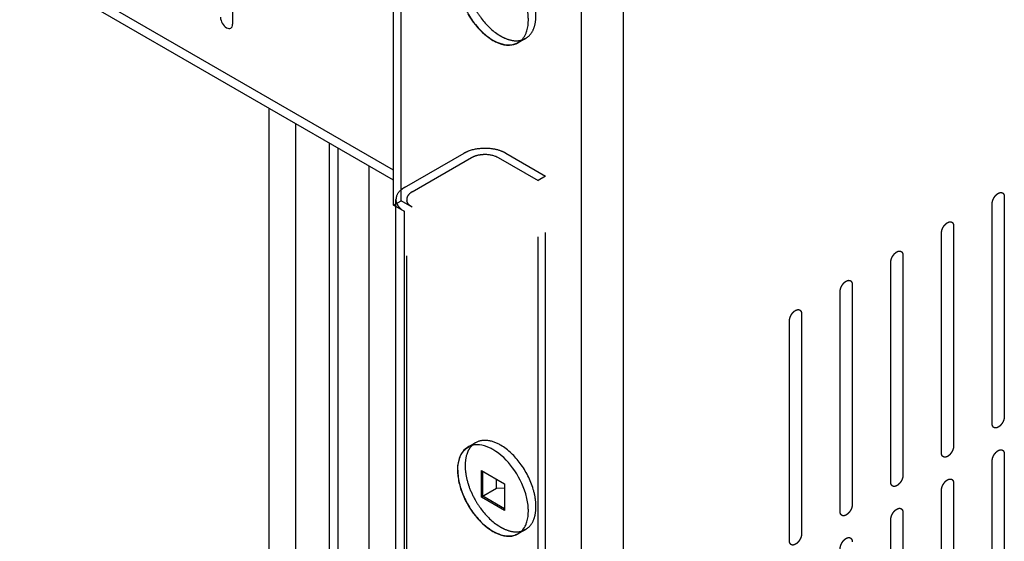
# Model space of a CAD drawing. Header units: inches. Extents: x 6 to 353, y 6 to 228.
# Tile 304 of 372: x 330.46 to 334.75, y 192.15 to 194.42. Entities that reach past the tile are written whole.
import ezdxf

# ---------------------------------------------------------------- set-up
doc = ezdxf.new("R2010")
doc.units = ezdxf.units.IN
doc.header["$LTSCALE"] = 19.946667
doc.header["$MEASUREMENT"] = 0
doc.linetypes.add('HIDDEN', pattern=[0.2, 0.1, -0.1])
doc.layers.get('0').update_dxf_attribs({"linetype": 'CONTINUOUS'})
for name, color, linetype in [('03_ALL_AXES', 7, 'CONTINUOUS'), ('08_ALL_COSMETICS', 7, 'CONTINUOUS'), ('DEFAULT_2', 7, 'HIDDEN')]:
    doc.layers.add(name, color=color, linetype=linetype)

msp = doc.modelspace()

# ---------------------------------------------------------------- linework, layer by layer
at = {"color": 7, "linetype": 'Continuous'}
for p, q in [((332.0873, 193.7679), (318.4415, 201.6462)), ((332.0873, 193.7243), (318.4682, 201.5871)), ((332.0873, 193.6157), (332.0873, 195.1976)), ((332.9075, 194.7241), (332.9075, 141.4473)), ((333.09, 194.7241), (333.09, 141.4473)), ((331.5448, 162.6756), (331.5448, 194.0375)), ((331.6608, 162.9861), (331.6608, 193.9705)), ((331.8083, 185.2382), (331.8083, 193.8854)), ((331.8461, 185.2621), (331.8461, 193.8636)), ((331.9798, 193.7864), (331.9798, 144.136)), ((332.1361, 193.5875), (332.0873, 193.6157)), ((332.0983, 143.5273), (332.0983, 193.6067)), ((332.1361, 143.4747), (332.1361, 193.5875)), ((332.4713, 192.3407), (332.4713, 192.4575)), ((332.4713, 192.4575), (332.5724, 192.3991)), ((332.4783, 192.3448), (332.4783, 192.4534)), ((332.5378, 192.3791), (332.5378, 192.4191)), ((332.5378, 192.3791), (332.4713, 192.3407)), ((332.5724, 192.3798), (332.5378, 192.3791)), ((332.5724, 192.3991), (332.5724, 192.2823)), ((332.5724, 192.2823), (332.4713, 192.3407)), ((332.5724, 192.2905), (332.4783, 192.3448))]:
    msp.add_line(p, q, dxfattribs=at)
msp.add_open_spline([(332.1361, 193.5875), (332.1326, 193.5895), (332.1204, 193.5974), (332.1096, 193.6081), (332.1045, 193.6173)], degree=3, knots=[0, 0, 0, 0, 0.276572, 1, 1, 1, 1], dxfattribs=at)
at = {"layer": '03_ALL_AXES', "color": 7, "linetype": 'Continuous'}
msp.add_line((331.3851, 195.3642), (331.3851, 194.4048), dxfattribs=at)
at = {"layer": '03_ALL_AXES', "color": 7, "linetype": 'HIDDEN'}
for p, q in [((332.6644, 194.343), (332.6312, 194.3238)), ((332.4457, 192.5785), (332.4124, 192.5593)), ((332.6644, 192.1996), (332.6312, 192.1804))]:
    msp.add_line(p, q, dxfattribs=at)
for centre in [(332.6623, 194.5393), (332.6623, 192.3959)]:
    msp.add_arc(centre, 0.2142, 236.5445, 239.9647, dxfattribs=at)
at = {"layer": '03_ALL_AXES', "color": 7, "linetype": 'Continuous'}
for centre in [(332.5942, 194.3878), (332.5942, 192.2444)]:
    msp.add_arc(centre, 0.0726, 303.2931, 303.7089, dxfattribs=at)
at = {"layer": '03_ALL_AXES', "color": 7, "linetype": 'HIDDEN'}
for points, knots in [([(332.6644, 194.343), (332.6754, 194.3493), (332.6952, 194.3695), (332.7096, 194.4122), (332.7108, 194.4636), (332.695, 194.5412), (332.6483, 194.6324), (332.5889, 194.6915), (332.5551, 194.711)], [0, 0, 0, 0, 0.087152, 0.186866, 0.304533, 0.438675, 0.730089, 1, 1, 1, 1]), ([(332.4457, 194.4692), (332.4522, 194.458), (332.4789, 194.4168), (332.514, 194.3804), (332.5442, 194.3605)], [0, 0, 0, 0, 0.263997, 1, 1, 1, 1]), ([(332.5551, 194.3538), (332.56, 194.351), (332.5785, 194.3413), (332.599, 194.3347), (332.6142, 194.3332)], [0, 0, 0, 0, 0.270542, 1, 1, 1, 1]), ([(332.5551, 192.5677), (332.537, 192.5781), (332.5008, 192.5931), (332.4604, 192.587), (332.4457, 192.5785)], [0, 0, 0, 0, 0.550748, 1, 1, 1, 1]), ([(332.4301, 192.5665), (332.4283, 192.5646), (332.4211, 192.5567), (332.4155, 192.5473), (332.4121, 192.5399)], [0, 0, 0, 0, 0.241101, 1, 1, 1, 1]), ([(332.6644, 192.1996), (332.6754, 192.206), (332.6952, 192.2262), (332.7096, 192.2689), (332.7108, 192.3203), (332.695, 192.3979), (332.6483, 192.489), (332.5889, 192.5481), (332.5551, 192.5677)], [0, 0, 0, 0, 0.087152, 0.186866, 0.304533, 0.438675, 0.730089, 1, 1, 1, 1]), ([(332.4121, 192.5399), (332.4102, 192.5355), (332.4028, 192.5158), (332.4004, 192.4945), (332.4004, 192.4784)], [0, 0, 0, 0, 0.230124, 1, 1, 1, 1]), ([(332.4004, 192.4784), (332.4004, 192.4724), (332.4015, 192.447), (332.4066, 192.4218), (332.4121, 192.4032)], [0, 0, 0, 0, 0.235557, 1, 1, 1, 1]), ([(332.4121, 192.4032), (332.4141, 192.3966), (332.423, 192.3699), (332.4351, 192.3443), (332.4457, 192.3259)], [0, 0, 0, 0, 0.244643, 1, 1, 1, 1]), ([(332.4457, 192.3259), (332.4522, 192.3147), (332.4789, 192.2735), (332.514, 192.2371), (332.5442, 192.2172)], [0, 0, 0, 0, 0.263997, 1, 1, 1, 1]), ([(332.5551, 192.2105), (332.56, 192.2076), (332.5785, 192.1979), (332.599, 192.1914), (332.6142, 192.1899)], [0, 0, 0, 0, 0.270542, 1, 1, 1, 1])]:
    msp.add_open_spline(points, degree=3, knots=knots, dxfattribs=at)
at = {"layer": '03_ALL_AXES', "color": 7, "linetype": 'Continuous'}
for points, knots in [([(332.368, 194.602), (332.368, 194.5916), (332.3696, 194.5702), (332.3762, 194.5377), (332.3868, 194.5045), (332.4011, 194.4715), (332.4188, 194.4397), (332.4393, 194.41), (332.4622, 194.3831), (332.4789, 194.3671), (332.4876, 194.3598)], [0, 0, 0, 0, 0.11195, 0.231782, 0.357779, 0.487799, 0.619466, 0.750307, 0.877896, 1, 1, 1, 1]), ([(332.6765, 194.4239), (332.6765, 194.4299), (332.6754, 194.4553), (332.6703, 194.4804), (332.6647, 194.4991)], [0, 0, 0, 0, 0.235557, 1, 1, 1, 1]), ([(331.3321, 194.4354), (331.3321, 194.4263), (331.3383, 194.4084), (331.3508, 194.394), (331.3586, 194.3895)], [0, 0, 0, 0, 0.500114, 1, 1, 1, 1]), ([(332.4124, 194.4501), (332.4196, 194.4377), (332.4488, 194.3932), (332.488, 194.3541), (332.5218, 194.3346)], [0, 0, 0, 0, 0.267104, 1, 1, 1, 1]), ([(331.3774, 194.3876), (331.3799, 194.3891), (331.3843, 194.3946), (331.3851, 194.4012), (331.3851, 194.4048)], [0, 0, 0, 0, 0.450018, 1, 1, 1, 1]), ([(332.6647, 194.3624), (332.6667, 194.3668), (332.6741, 194.3865), (332.6765, 194.4078), (332.6765, 194.4239)], [0, 0, 0, 0, 0.230124, 1, 1, 1, 1]), ([(331.3586, 194.3895), (331.3617, 194.3877), (331.3679, 194.3851), (331.3748, 194.3862), (331.3774, 194.3876)], [0, 0, 0, 0, 0.550834, 1, 1, 1, 1]), ([(332.4876, 194.3598), (332.4931, 194.3552), (332.5041, 194.3466), (332.5264, 194.3323), (332.5441, 194.3241), (332.556, 194.3203)], [0, 0, 0, 0, 0.270562, 0.528139, 1, 1, 1, 1]), ([(332.6468, 194.3358), (332.6486, 194.3377), (332.6558, 194.3456), (332.6614, 194.355), (332.6647, 194.3624)], [0, 0, 0, 0, 0.241101, 1, 1, 1, 1]), ([(332.5218, 194.3346), (332.5267, 194.3318), (332.5453, 194.3221), (332.5658, 194.3155), (332.581, 194.314)], [0, 0, 0, 0, 0.270542, 1, 1, 1, 1]), ([(332.556, 194.3203), (332.5632, 194.3181), (332.5773, 194.3148), (332.5918, 194.3144), (332.5987, 194.315)], [0, 0, 0, 0, 0.520611, 1, 1, 1, 1]), ([(332.581, 194.314), (332.5856, 194.3136), (332.6027, 194.3129), (332.6203, 194.3175), (332.6312, 194.3238)], [0, 0, 0, 0, 0.266386, 1, 1, 1, 1]), ([(332.5987, 194.315), (332.6051, 194.3156), (332.6175, 194.3181), (332.629, 194.3236), (332.6341, 194.327)], [0, 0, 0, 0, 0.508033, 1, 1, 1, 1]), ([(332.3697, 192.4842), (332.371, 192.493), (332.3747, 192.5096), (332.3835, 192.5287), (332.3927, 192.5413), (332.4004, 192.5493), (332.409, 192.556), (332.4153, 192.5596), (332.4185, 192.5611)], [0, 0, 0, 0, 0.281338, 0.536659, 0.656636, 0.772864, 0.886787, 1, 1, 1, 1]), ([(332.4124, 192.5593), (332.4089, 192.5573), (332.3947, 192.5474), (332.3843, 192.5326), (332.3789, 192.5207)], [0, 0, 0, 0, 0.240673, 1, 1, 1, 1]), ([(332.5218, 192.5485), (332.5169, 192.5513), (332.4983, 192.561), (332.4778, 192.5676), (332.4626, 192.5691)], [0, 0, 0, 0, 0.270542, 1, 1, 1, 1]), ([(332.6647, 192.3557), (332.6527, 192.3962), (332.6151, 192.4699), (332.5557, 192.529), (332.5218, 192.5485)], [0, 0, 0, 0, 0.519154, 1, 1, 1, 1]), ([(332.3789, 192.5207), (332.3769, 192.5163), (332.3696, 192.4966), (332.3671, 192.4753), (332.3671, 192.4592)], [0, 0, 0, 0, 0.230124, 1, 1, 1, 1]), ([(332.3671, 192.4592), (332.3671, 192.4532), (332.3683, 192.4278), (332.3734, 192.4027), (332.3789, 192.384)], [0, 0, 0, 0, 0.235557, 1, 1, 1, 1]), ([(332.368, 192.4587), (332.368, 192.4609), (332.3682, 192.4694), (332.3689, 192.4779), (332.3697, 192.4842)], [0, 0, 0, 0, 0.257388, 1, 1, 1, 1]), ([(332.368, 192.4587), (332.368, 192.4483), (332.3696, 192.4269), (332.3762, 192.3943), (332.3868, 192.3611), (332.4011, 192.3282), (332.4188, 192.2964), (332.4393, 192.2666), (332.4622, 192.2397), (332.4789, 192.2238), (332.4876, 192.2165)], [0, 0, 0, 0, 0.11195, 0.231782, 0.357779, 0.487799, 0.619466, 0.750307, 0.877896, 1, 1, 1, 1]), ([(332.3789, 192.384), (332.3809, 192.3774), (332.3898, 192.3508), (332.4018, 192.3251), (332.4124, 192.3067)], [0, 0, 0, 0, 0.244643, 1, 1, 1, 1]), ([(332.6765, 192.2806), (332.6765, 192.2866), (332.6754, 192.312), (332.6703, 192.3371), (332.6647, 192.3557)], [0, 0, 0, 0, 0.235557, 1, 1, 1, 1]), ([(332.4124, 192.3067), (332.4196, 192.2944), (332.4488, 192.2499), (332.488, 192.2108), (332.5218, 192.1913)], [0, 0, 0, 0, 0.267104, 1, 1, 1, 1]), ([(332.6647, 192.219), (332.6667, 192.2234), (332.6741, 192.2431), (332.6765, 192.2644), (332.6765, 192.2806)], [0, 0, 0, 0, 0.230124, 1, 1, 1, 1]), ([(332.4876, 192.2165), (332.4931, 192.2119), (332.5041, 192.2033), (332.5264, 192.1889), (332.5441, 192.1807), (332.556, 192.177)], [0, 0, 0, 0, 0.270562, 0.528139, 1, 1, 1, 1]), ([(332.6468, 192.1925), (332.6486, 192.1943), (332.6558, 192.2023), (332.6614, 192.2116), (332.6647, 192.219)], [0, 0, 0, 0, 0.241101, 1, 1, 1, 1]), ([(332.5218, 192.1913), (332.5267, 192.1884), (332.5453, 192.1787), (332.5658, 192.1722), (332.581, 192.1707)], [0, 0, 0, 0, 0.270542, 1, 1, 1, 1]), ([(332.556, 192.177), (332.5632, 192.1748), (332.5773, 192.1715), (332.5918, 192.1711), (332.5987, 192.1717)], [0, 0, 0, 0, 0.520611, 1, 1, 1, 1]), ([(332.581, 192.1707), (332.5856, 192.1702), (332.6027, 192.1696), (332.6203, 192.1741), (332.6312, 192.1804)], [0, 0, 0, 0, 0.266386, 1, 1, 1, 1]), ([(332.5987, 192.1717), (332.6051, 192.1723), (332.6175, 192.1748), (332.629, 192.1803), (332.6341, 192.1837)], [0, 0, 0, 0, 0.508033, 1, 1, 1, 1])]:
    msp.add_open_spline(points, degree=3, knots=knots, dxfattribs=at)
at = {"layer": '03_ALL_AXES', "color": 7, "linetype": 'HIDDEN'}
for points in [[(332.6142, 194.3332), (332.6195, 194.3327), (332.6248, 194.3326), (332.63, 194.3329)], [(332.63, 194.3329), (332.6354, 194.3332), (332.6409, 194.3341), (332.6462, 194.3355)], [(332.6462, 194.3355), (332.6525, 194.3371), (332.6587, 194.3397), (332.6644, 194.343)], [(332.4457, 192.5785), (332.44, 192.5752), (332.4347, 192.5711), (332.4301, 192.5665)], [(332.6462, 192.1921), (332.6525, 192.1938), (332.6587, 192.1963), (332.6644, 192.1996)], [(332.6142, 192.1899), (332.6195, 192.1894), (332.6248, 192.1892), (332.63, 192.1896)], [(332.63, 192.1896), (332.6354, 192.1899), (332.6409, 192.1907), (332.6462, 192.1921)]]:
    msp.add_open_spline(points, degree=3, dxfattribs=at)
at = {"layer": '03_ALL_AXES', "color": 7, "linetype": 'Continuous'}
for points in [[(332.6312, 194.3238), (332.6369, 194.3271), (332.6422, 194.3312), (332.6468, 194.3358)], [(332.4307, 192.5668), (332.4243, 192.5651), (332.4181, 192.5626), (332.4124, 192.5593)], [(332.4469, 192.5694), (332.4414, 192.5691), (332.436, 192.5682), (332.4307, 192.5668)], [(332.4626, 192.5691), (332.4574, 192.5696), (332.4521, 192.5697), (332.4469, 192.5694)], [(332.6312, 192.1804), (332.6369, 192.1837), (332.6422, 192.1879), (332.6468, 192.1925)]]:
    msp.add_open_spline(points, degree=3, dxfattribs=at)
at = {"layer": '08_ALL_COSMETICS', "color": 7, "linetype": 'HIDDEN'}
for p, q in [((334.7018, 192.6618), (334.7018, 193.6212)), ((334.7549, 193.6518), (334.7549, 192.6924)), ((334.4805, 192.534), (334.4805, 193.4934)), ((334.5335, 193.524), (334.5335, 192.5646)), ((334.2592, 192.4062), (334.2592, 193.3656)), ((334.3122, 193.3962), (334.3122, 192.4368)), ((334.0379, 192.2784), (334.0379, 193.2378)), ((334.0909, 193.2684), (334.0909, 192.3091)), ((333.8165, 192.1507), (333.8165, 193.11)), ((333.8696, 193.1407), (333.8696, 192.1813)), ((334.7549, 192.5291), (334.7549, 191.5697)), ((334.7018, 191.5391), (334.7018, 192.4985)), ((334.4805, 191.4113), (334.4805, 192.3707)), ((334.5335, 192.4013), (334.5335, 191.4419)), ((334.2592, 191.2835), (334.2592, 192.2429)), ((334.3122, 192.2735), (334.3122, 191.3141))]:
    msp.add_line(p, q, dxfattribs=at)
for points in [[(334.7018, 193.6212), (334.7019, 193.6222), (334.702, 193.6238), (334.7022, 193.6256), (334.7023, 193.6266), (334.7023, 193.6274), (334.7025, 193.6282), (334.7028, 193.6293), (334.7031, 193.6307), (334.7034, 193.6321), (334.7036, 193.6332), (334.7038, 193.634), (334.7041, 193.6348), (334.7045, 193.6359), (334.705, 193.6373), (334.7055, 193.6387), (334.706, 193.6398), (334.7062, 193.6407), (334.7067, 193.6415), (334.7072, 193.6426), (334.7079, 193.644), (334.7086, 193.6454), (334.7092, 193.6465), (334.7096, 193.6473), (334.7101, 193.6481), (334.7108, 193.6491), (334.7116, 193.6504), (334.7124, 193.6516), (334.7131, 193.6526), (334.7136, 193.6534), (334.7142, 193.6541), (334.7149, 193.655), (334.7159, 193.6561), (334.7168, 193.6573), (334.7176, 193.6582), (334.7181, 193.6589), (334.7188, 193.6594), (334.7196, 193.6602), (334.7206, 193.6612), (334.7217, 193.6621), (334.7225, 193.6629), (334.7231, 193.6635), (334.7238, 193.6639), (334.7246, 193.6645), (334.7257, 193.6653), (334.7268, 193.666), (334.7276, 193.6666), (334.728, 193.6669), (334.7283, 193.6671), (334.7287, 193.6672), (334.7291, 193.6675), (334.7298, 193.6678), (334.7309, 193.6683), (334.732, 193.6688), (334.7327, 193.6691), (334.7332, 193.6693), (334.7335, 193.6695), (334.7338, 193.6696), (334.7342, 193.6697), (334.7349, 193.6698), (334.736, 193.6701), (334.737, 193.6703), (334.7377, 193.6705), (334.7381, 193.6705), (334.7385, 193.6706), (334.7387, 193.6706), (334.7391, 193.6706), (334.7398, 193.6706), (334.7407, 193.6705), (334.7417, 193.6705), (334.7424, 193.6705), (334.7427, 193.6705), (334.743, 193.6705), (334.7433, 193.6704), (334.7436, 193.6702), (334.7442, 193.67), (334.7451, 193.6697), (334.7459, 193.6694), (334.7465, 193.6692), (334.7468, 193.669), (334.7471, 193.669), (334.7473, 193.6688), (334.7476, 193.6686), (334.748, 193.6682), (334.7487, 193.6676), (334.7494, 193.667), (334.7499, 193.6666), (334.7502, 193.6664), (334.7504, 193.6663), (334.7505, 193.666), (334.7507, 193.6657), (334.7511, 193.6651), (334.7516, 193.6643), (334.7521, 193.6635), (334.7525, 193.6629), (334.7527, 193.6626), (334.7528, 193.6624), (334.7529, 193.6621), (334.753, 193.6617), (334.7533, 193.661), (334.7536, 193.66), (334.7539, 193.6589), (334.7541, 193.6582), (334.7542, 193.6578), (334.7544, 193.6576), (334.7544, 193.6572), (334.7544, 193.6567), (334.7545, 193.6559), (334.7546, 193.6547), (334.7547, 193.6532), (334.7548, 193.6523), (334.7549, 193.6518)], [(334.4805, 193.4934), (334.4806, 193.4944), (334.4807, 193.496), (334.4809, 193.4978), (334.481, 193.4989), (334.481, 193.4996), (334.4812, 193.5005), (334.4814, 193.5015), (334.4818, 193.5029), (334.4821, 193.5043), (334.4823, 193.5054), (334.4825, 193.5062), (334.4828, 193.507), (334.4832, 193.5082), (334.4837, 193.5096), (334.4842, 193.5109), (334.4846, 193.5121), (334.4849, 193.5129), (334.4854, 193.5137), (334.4859, 193.5148), (334.4866, 193.5162), (334.4873, 193.5176), (334.4879, 193.5187), (334.4882, 193.5195), (334.4888, 193.5203), (334.4894, 193.5213), (334.4903, 193.5226), (334.4911, 193.5239), (334.4918, 193.5249), (334.4922, 193.5256), (334.4928, 193.5263), (334.4936, 193.5272), (334.4945, 193.5284), (334.4955, 193.5295), (334.4963, 193.5304), (334.4968, 193.5311), (334.4974, 193.5317), (334.4983, 193.5324), (334.4993, 193.5334), (334.5003, 193.5344), (334.5012, 193.5351), (334.5018, 193.5357), (334.5024, 193.5361), (334.5033, 193.5368), (334.5044, 193.5375), (334.5055, 193.5383), (334.5063, 193.5388), (334.5067, 193.5391), (334.507, 193.5393), (334.5073, 193.5395), (334.5078, 193.5397), (334.5085, 193.54), (334.5096, 193.5405), (334.5107, 193.541), (334.5114, 193.5414), (334.5118, 193.5416), (334.5122, 193.5417), (334.5125, 193.5418), (334.5129, 193.5419), (334.5136, 193.542), (334.5146, 193.5423), (334.5157, 193.5425), (334.5164, 193.5427), (334.5168, 193.5428), (334.5171, 193.5429), (334.5174, 193.5428), (334.5178, 193.5428), (334.5185, 193.5428), (334.5194, 193.5428), (334.5204, 193.5427), (334.521, 193.5427), (334.5214, 193.5427), (334.5217, 193.5427), (334.5219, 193.5426), (334.5223, 193.5425), (334.5229, 193.5422), (334.5237, 193.5419), (334.5246, 193.5416), (334.5252, 193.5414), (334.5255, 193.5413), (334.5258, 193.5412), (334.526, 193.541), (334.5262, 193.5408), (334.5267, 193.5404), (334.5274, 193.5398), (334.5281, 193.5392), (334.5286, 193.5389), (334.5288, 193.5386), (334.5291, 193.5385), (334.5292, 193.5382), (334.5294, 193.5379), (334.5298, 193.5373), (334.5303, 193.5365), (334.5308, 193.5357), (334.5311, 193.5352), (334.5313, 193.5348), (334.5315, 193.5346), (334.5316, 193.5343), (334.5317, 193.5339), (334.5319, 193.5332), (334.5323, 193.5322), (334.5326, 193.5312), (334.5328, 193.5305), (334.5329, 193.5301), (334.533, 193.5298), (334.533, 193.5294), (334.5331, 193.5289), (334.5332, 193.5281), (334.5333, 193.5269), (334.5334, 193.5254), (334.5335, 193.5245), (334.5335, 193.524)], [(334.2592, 193.3656), (334.2593, 193.3666), (334.2594, 193.3682), (334.2595, 193.37), (334.2596, 193.3711), (334.2596, 193.3718), (334.2599, 193.3727), (334.2601, 193.3738), (334.2604, 193.3751), (334.2607, 193.3765), (334.261, 193.3776), (334.2611, 193.3784), (334.2615, 193.3793), (334.2619, 193.3804), (334.2624, 193.3818), (334.2629, 193.3832), (334.2633, 193.3843), (334.2636, 193.3851), (334.264, 193.3859), (334.2646, 193.387), (334.2653, 193.3884), (334.266, 193.3898), (334.2665, 193.3909), (334.2669, 193.3918), (334.2675, 193.3925), (334.2681, 193.3935), (334.2689, 193.3948), (334.2698, 193.3961), (334.2704, 193.3971), (334.2709, 193.3979), (334.2715, 193.3985), (334.2723, 193.3994), (334.2732, 193.4006), (334.2742, 193.4017), (334.2749, 193.4026), (334.2755, 193.4033), (334.2761, 193.4039), (334.2769, 193.4047), (334.278, 193.4056), (334.279, 193.4066), (334.2798, 193.4073), (334.2804, 193.4079), (334.2811, 193.4084), (334.282, 193.409), (334.2831, 193.4097), (334.2842, 193.4105), (334.2849, 193.411), (334.2854, 193.4113), (334.2857, 193.4116), (334.286, 193.4117), (334.2864, 193.4119), (334.2872, 193.4122), (334.2883, 193.4127), (334.2893, 193.4132), (334.2901, 193.4136), (334.2905, 193.4138), (334.2908, 193.414), (334.2912, 193.414), (334.2916, 193.4141), (334.2923, 193.4143), (334.2933, 193.4145), (334.2944, 193.4147), (334.2951, 193.4149), (334.2955, 193.415), (334.2958, 193.4151), (334.2961, 193.415), (334.2965, 193.415), (334.2971, 193.415), (334.2981, 193.415), (334.299, 193.4149), (334.2997, 193.4149), (334.3001, 193.4149), (334.3004, 193.4149), (334.3006, 193.4148), (334.301, 193.4147), (334.3016, 193.4145), (334.3024, 193.4141), (334.3033, 193.4138), (334.3039, 193.4136), (334.3042, 193.4135), (334.3045, 193.4134), (334.3046, 193.4132), (334.3049, 193.413), (334.3054, 193.4126), (334.3061, 193.412), (334.3068, 193.4115), (334.3073, 193.4111), (334.3075, 193.4108), (334.3077, 193.4107), (334.3079, 193.4104), (334.3081, 193.4101), (334.3084, 193.4095), (334.309, 193.4087), (334.3095, 193.4079), (334.3098, 193.4074), (334.31, 193.4071), (334.3102, 193.4068), (334.3103, 193.4065), (334.3104, 193.4061), (334.3106, 193.4054), (334.3109, 193.4044), (334.3112, 193.4034), (334.3115, 193.4027), (334.3116, 193.4023), (334.3117, 193.402), (334.3117, 193.4016), (334.3118, 193.4011), (334.3118, 193.4003), (334.3119, 193.3991), (334.3121, 193.3977), (334.3122, 193.3967), (334.3122, 193.3962)], [(334.0379, 193.2378), (334.0379, 193.2389), (334.0381, 193.2404), (334.0382, 193.2422), (334.0383, 193.2433), (334.0383, 193.2441), (334.0386, 193.2449), (334.0388, 193.246), (334.0391, 193.2474), (334.0394, 193.2487), (334.0397, 193.2498), (334.0398, 193.2506), (334.0402, 193.2515), (334.0406, 193.2526), (334.0411, 193.254), (334.0416, 193.2554), (334.042, 193.2565), (334.0423, 193.2573), (334.0427, 193.2582), (334.0433, 193.2593), (334.044, 193.2606), (334.0446, 193.262), (334.0452, 193.2631), (334.0456, 193.264), (334.0461, 193.2647), (334.0468, 193.2657), (334.0476, 193.267), (334.0485, 193.2683), (334.0491, 193.2693), (334.0496, 193.2701), (334.0502, 193.2707), (334.0509, 193.2717), (334.0519, 193.2728), (334.0528, 193.2739), (334.0536, 193.2748), (334.0542, 193.2756), (334.0548, 193.2761), (334.0556, 193.2769), (334.0567, 193.2778), (334.0577, 193.2788), (334.0585, 193.2795), (334.0591, 193.2802), (334.0598, 193.2806), (334.0607, 193.2812), (334.0618, 193.2819), (334.0628, 193.2827), (334.0636, 193.2832), (334.064, 193.2835), (334.0644, 193.2838), (334.0647, 193.2839), (334.0651, 193.2841), (334.0659, 193.2845), (334.0669, 193.285), (334.068, 193.2854), (334.0688, 193.2858), (334.0692, 193.286), (334.0695, 193.2862), (334.0698, 193.2862), (334.0702, 193.2863), (334.071, 193.2865), (334.072, 193.2867), (334.073, 193.2869), (334.0738, 193.2871), (334.0742, 193.2872), (334.0745, 193.2873), (334.0748, 193.2873), (334.0751, 193.2873), (334.0758, 193.2872), (334.0768, 193.2872), (334.0777, 193.2872), (334.0784, 193.2871), (334.0788, 193.2871), (334.0791, 193.2871), (334.0793, 193.287), (334.0796, 193.2869), (334.0802, 193.2867), (334.0811, 193.2864), (334.0819, 193.286), (334.0825, 193.2858), (334.0829, 193.2857), (334.0831, 193.2856), (334.0833, 193.2854), (334.0836, 193.2852), (334.0841, 193.2848), (334.0848, 193.2843), (334.0854, 193.2837), (334.0859, 193.2833), (334.0862, 193.2831), (334.0864, 193.2829), (334.0866, 193.2826), (334.0868, 193.2823), (334.0871, 193.2818), (334.0876, 193.281), (334.0881, 193.2802), (334.0885, 193.2796), (334.0887, 193.2793), (334.0889, 193.2791), (334.0889, 193.2787), (334.0891, 193.2783), (334.0893, 193.2776), (334.0896, 193.2766), (334.0899, 193.2756), (334.0901, 193.2749), (334.0903, 193.2745), (334.0904, 193.2742), (334.0904, 193.2738), (334.0904, 193.2734), (334.0905, 193.2725), (334.0906, 193.2713), (334.0908, 193.2699), (334.0908, 193.2689), (334.0909, 193.2684)], [(333.8165, 193.11), (333.8166, 193.1111), (333.8167, 193.1126), (333.8169, 193.1145), (333.817, 193.1155), (333.817, 193.1163), (333.8172, 193.1171), (333.8175, 193.1182), (333.8178, 193.1196), (333.8181, 193.121), (333.8184, 193.122), (333.8185, 193.1229), (333.8188, 193.1237), (333.8192, 193.1248), (333.8197, 193.1262), (333.8202, 193.1276), (333.8207, 193.1287), (333.8209, 193.1296), (333.8214, 193.1304), (333.8219, 193.1315), (333.8226, 193.1329), (333.8233, 193.1343), (333.8239, 193.1353), (333.8243, 193.1362), (333.8248, 193.1369), (333.8255, 193.138), (333.8263, 193.1392), (333.8271, 193.1405), (333.8278, 193.1415), (333.8283, 193.1423), (333.8289, 193.143), (333.8296, 193.1439), (333.8306, 193.145), (333.8315, 193.1462), (333.8323, 193.1471), (333.8328, 193.1478), (333.8335, 193.1483), (333.8343, 193.1491), (333.8353, 193.15), (333.8364, 193.151), (333.8372, 193.1518), (333.8378, 193.1524), (333.8385, 193.1528), (333.8393, 193.1534), (333.8404, 193.1542), (333.8415, 193.1549), (333.8423, 193.1555), (333.8427, 193.1557), (333.843, 193.156), (333.8434, 193.1561), (333.8438, 193.1563), (333.8445, 193.1567), (333.8456, 193.1572), (333.8467, 193.1577), (333.8474, 193.158), (333.8479, 193.1582), (333.8482, 193.1584), (333.8485, 193.1584), (333.8489, 193.1585), (333.8496, 193.1587), (333.8507, 193.1589), (333.8517, 193.1592), (333.8524, 193.1593), (333.8528, 193.1594), (333.8532, 193.1595), (333.8534, 193.1595), (333.8538, 193.1595), (333.8545, 193.1594), (333.8554, 193.1594), (333.8564, 193.1594), (333.8571, 193.1594), (333.8574, 193.1593), (333.8577, 193.1594), (333.858, 193.1592), (333.8583, 193.1591), (333.8589, 193.1589), (333.8598, 193.1586), (333.8606, 193.1583), (333.8612, 193.1581), (333.8615, 193.1579), (333.8618, 193.1579), (333.862, 193.1577), (333.8623, 193.1574), (333.8628, 193.157), (333.8634, 193.1565), (333.8641, 193.1559), (333.8646, 193.1555), (333.8649, 193.1553), (333.8651, 193.1551), (333.8652, 193.1549), (333.8654, 193.1546), (333.8658, 193.154), (333.8663, 193.1532), (333.8668, 193.1524), (333.8672, 193.1518), (333.8674, 193.1515), (333.8675, 193.1513), (333.8676, 193.151), (333.8678, 193.1506), (333.868, 193.1498), (333.8683, 193.1488), (333.8686, 193.1478), (333.8688, 193.1471), (333.8689, 193.1467), (333.8691, 193.1464), (333.8691, 193.1461), (333.8691, 193.1456), (333.8692, 193.1447), (333.8693, 193.1435), (333.8694, 193.1421), (333.8695, 193.1411), (333.8696, 193.1407)], [(334.7549, 192.6924), (334.7548, 192.6914), (334.7546, 192.6898), (334.7545, 192.688), (334.7544, 192.6869), (334.7544, 192.6862), (334.7542, 192.6853), (334.7539, 192.6842), (334.7536, 192.6829), (334.7533, 192.6815), (334.753, 192.6804), (334.7529, 192.6796), (334.7525, 192.6787), (334.7522, 192.6776), (334.7516, 192.6762), (334.7511, 192.6748), (334.7507, 192.6737), (334.7505, 192.6729), (334.75, 192.6721), (334.7495, 192.671), (334.7488, 192.6696), (334.7481, 192.6682), (334.7475, 192.6671), (334.7471, 192.6662), (334.7466, 192.6655), (334.7459, 192.6645), (334.7451, 192.6632), (334.7443, 192.6619), (334.7436, 192.6609), (334.7431, 192.6601), (334.7425, 192.6595), (334.7418, 192.6586), (334.7408, 192.6574), (334.7399, 192.6563), (334.7391, 192.6554), (334.7385, 192.6547), (334.7379, 192.6541), (334.7371, 192.6534), (334.7361, 192.6524), (334.735, 192.6514), (334.7342, 192.6507), (334.7336, 192.6501), (334.7329, 192.6497), (334.7321, 192.649), (334.731, 192.6483), (334.7299, 192.6475), (334.7291, 192.647), (334.7287, 192.6467), (334.7283, 192.6464), (334.728, 192.6463), (334.7276, 192.6461), (334.7268, 192.6458), (334.7258, 192.6453), (334.7247, 192.6448), (334.7239, 192.6444), (334.7235, 192.6442), (334.7232, 192.6441), (334.7229, 192.644), (334.7225, 192.6439), (334.7217, 192.6438), (334.7207, 192.6435), (334.7197, 192.6433), (334.719, 192.6431), (334.7185, 192.643), (334.7182, 192.6429), (334.718, 192.643), (334.7176, 192.643), (334.7169, 192.643), (334.716, 192.643), (334.715, 192.6431), (334.7143, 192.6431), (334.714, 192.6431), (334.7137, 192.6431), (334.7134, 192.6432), (334.7131, 192.6433), (334.7125, 192.6436), (334.7116, 192.6439), (334.7108, 192.6442), (334.7102, 192.6444), (334.7098, 192.6445), (334.7096, 192.6446), (334.7094, 192.6448), (334.7091, 192.645), (334.7086, 192.6454), (334.7079, 192.646), (334.7073, 192.6465), (334.7068, 192.6469), (334.7065, 192.6472), (334.7063, 192.6473), (334.7062, 192.6476), (334.7059, 192.6479), (334.7056, 192.6485), (334.7051, 192.6493), (334.7046, 192.6501), (334.7042, 192.6506), (334.704, 192.651), (334.7038, 192.6512), (334.7038, 192.6515), (334.7036, 192.6519), (334.7034, 192.6526), (334.7031, 192.6536), (334.7028, 192.6546), (334.7026, 192.6553), (334.7024, 192.6557), (334.7023, 192.656), (334.7023, 192.6564), (334.7023, 192.6569), (334.7022, 192.6577), (334.7021, 192.6589), (334.702, 192.6603), (334.7019, 192.6613), (334.7018, 192.6618)], [(334.5335, 192.5646), (334.5334, 192.5636), (334.5333, 192.562), (334.5332, 192.5602), (334.5331, 192.5592), (334.5331, 192.5584), (334.5328, 192.5576), (334.5326, 192.5565), (334.5323, 192.5551), (334.532, 192.5537), (334.5317, 192.5526), (334.5316, 192.5518), (334.5312, 192.551), (334.5308, 192.5498), (334.5303, 192.5485), (334.5298, 192.5471), (334.5294, 192.546), (334.5291, 192.5451), (334.5287, 192.5443), (334.5281, 192.5432), (334.5274, 192.5418), (334.5267, 192.5404), (334.5262, 192.5393), (334.5258, 192.5385), (334.5253, 192.5377), (334.5246, 192.5367), (334.5238, 192.5354), (334.5229, 192.5342), (334.5223, 192.5332), (334.5218, 192.5324), (334.5212, 192.5317), (334.5204, 192.5308), (334.5195, 192.5297), (334.5185, 192.5285), (334.5178, 192.5276), (334.5172, 192.5269), (334.5166, 192.5264), (334.5158, 192.5256), (334.5147, 192.5246), (334.5137, 192.5237), (334.5129, 192.5229), (334.5123, 192.5223), (334.5116, 192.5219), (334.5107, 192.5213), (334.5096, 192.5205), (334.5085, 192.5198), (334.5078, 192.5192), (334.5073, 192.5189), (334.507, 192.5187), (334.5067, 192.5185), (334.5063, 192.5183), (334.5055, 192.518), (334.5044, 192.5175), (334.5034, 192.517), (334.5026, 192.5166), (334.5022, 192.5165), (334.5019, 192.5163), (334.5016, 192.5162), (334.5011, 192.5161), (334.5004, 192.516), (334.4994, 192.5157), (334.4984, 192.5155), (334.4976, 192.5153), (334.4972, 192.5152), (334.4969, 192.5151), (334.4966, 192.5152), (334.4962, 192.5152), (334.4956, 192.5152), (334.4946, 192.5152), (334.4937, 192.5153), (334.493, 192.5153), (334.4926, 192.5153), (334.4923, 192.5153), (334.4921, 192.5154), (334.4917, 192.5155), (334.4912, 192.5158), (334.4903, 192.5161), (334.4895, 192.5164), (334.4889, 192.5166), (334.4885, 192.5167), (334.4883, 192.5168), (334.4881, 192.517), (334.4878, 192.5172), (334.4873, 192.5176), (334.4866, 192.5182), (334.4859, 192.5188), (334.4855, 192.5192), (334.4852, 192.5194), (334.485, 192.5195), (334.4848, 192.5198), (334.4846, 192.5201), (334.4843, 192.5207), (334.4838, 192.5215), (334.4833, 192.5223), (334.4829, 192.5228), (334.4827, 192.5232), (334.4825, 192.5234), (334.4824, 192.5237), (334.4823, 192.5241), (334.4821, 192.5248), (334.4818, 192.5258), (334.4815, 192.5268), (334.4812, 192.5275), (334.4811, 192.528), (334.481, 192.5282), (334.481, 192.5286), (334.4809, 192.5291), (334.4809, 192.5299), (334.4808, 192.5311), (334.4806, 192.5326), (334.4805, 192.5335), (334.4805, 192.534)], [(334.7018, 192.4985), (334.7019, 192.4995), (334.702, 192.5011), (334.7022, 192.5029), (334.7023, 192.5039), (334.7023, 192.5047), (334.7025, 192.5055), (334.7028, 192.5066), (334.7031, 192.508), (334.7034, 192.5094), (334.7036, 192.5105), (334.7038, 192.5113), (334.7041, 192.5121), (334.7045, 192.5133), (334.705, 192.5146), (334.7055, 192.516), (334.706, 192.5171), (334.7062, 192.518), (334.7067, 192.5188), (334.7072, 192.5199), (334.7079, 192.5213), (334.7086, 192.5227), (334.7092, 192.5238), (334.7096, 192.5246), (334.7101, 192.5254), (334.7108, 192.5264), (334.7116, 192.5277), (334.7124, 192.5289), (334.7131, 192.5299), (334.7136, 192.5307), (334.7142, 192.5314), (334.7149, 192.5323), (334.7159, 192.5334), (334.7168, 192.5346), (334.7176, 192.5355), (334.7181, 192.5362), (334.7188, 192.5367), (334.7196, 192.5375), (334.7206, 192.5385), (334.7217, 192.5394), (334.7225, 192.5402), (334.7231, 192.5408), (334.7238, 192.5412), (334.7246, 192.5418), (334.7257, 192.5426), (334.7268, 192.5433), (334.7276, 192.5439), (334.728, 192.5442), (334.7283, 192.5444), (334.7287, 192.5446), (334.7291, 192.5448), (334.7298, 192.5451), (334.7309, 192.5456), (334.732, 192.5461), (334.7327, 192.5465), (334.7332, 192.5466), (334.7335, 192.5468), (334.7338, 192.5469), (334.7342, 192.547), (334.7349, 192.5471), (334.736, 192.5474), (334.737, 192.5476), (334.7377, 192.5478), (334.7381, 192.5479), (334.7385, 192.548), (334.7387, 192.5479), (334.7391, 192.5479), (334.7398, 192.5479), (334.7407, 192.5478), (334.7417, 192.5478), (334.7424, 192.5478), (334.7427, 192.5478), (334.743, 192.5478), (334.7433, 192.5477), (334.7436, 192.5475), (334.7442, 192.5473), (334.7451, 192.547), (334.7459, 192.5467), (334.7465, 192.5465), (334.7468, 192.5464), (334.7471, 192.5463), (334.7473, 192.5461), (334.7476, 192.5459), (334.748, 192.5455), (334.7487, 192.5449), (334.7494, 192.5443), (334.7499, 192.5439), (334.7502, 192.5437), (334.7504, 192.5436), (334.7505, 192.5433), (334.7507, 192.543), (334.7511, 192.5424), (334.7516, 192.5416), (334.7521, 192.5408), (334.7525, 192.5403), (334.7527, 192.5399), (334.7528, 192.5397), (334.7529, 192.5394), (334.753, 192.539), (334.7533, 192.5383), (334.7536, 192.5373), (334.7539, 192.5363), (334.7541, 192.5356), (334.7542, 192.5351), (334.7544, 192.5349), (334.7544, 192.5345), (334.7544, 192.534), (334.7545, 192.5332), (334.7546, 192.532), (334.7547, 192.5305), (334.7548, 192.5296), (334.7549, 192.5291)], [(334.3122, 192.4368), (334.3121, 192.4358), (334.312, 192.4342), (334.3119, 192.4324), (334.3118, 192.4314), (334.3117, 192.4306), (334.3115, 192.4298), (334.3113, 192.4287), (334.311, 192.4273), (334.3107, 192.4259), (334.3104, 192.4248), (334.3102, 192.424), (334.3099, 192.4232), (334.3095, 192.4221), (334.309, 192.4207), (334.3085, 192.4193), (334.3081, 192.4182), (334.3078, 192.4173), (334.3074, 192.4165), (334.3068, 192.4154), (334.3061, 192.414), (334.3054, 192.4126), (334.3049, 192.4115), (334.3045, 192.4107), (334.3039, 192.4099), (334.3033, 192.4089), (334.3024, 192.4077), (334.3016, 192.4064), (334.3009, 192.4054), (334.3005, 192.4046), (334.2999, 192.4039), (334.2991, 192.403), (334.2982, 192.4019), (334.2972, 192.4007), (334.2965, 192.3998), (334.2959, 192.3991), (334.2953, 192.3986), (334.2944, 192.3978), (334.2934, 192.3968), (334.2924, 192.3959), (334.2916, 192.3951), (334.2909, 192.3945), (334.2903, 192.3941), (334.2894, 192.3935), (334.2883, 192.3927), (334.2872, 192.392), (334.2865, 192.3914), (334.286, 192.3911), (334.2857, 192.3909), (334.2854, 192.3908), (334.2849, 192.3906), (334.2842, 192.3902), (334.2831, 192.3897), (334.282, 192.3892), (334.2813, 192.3889), (334.2809, 192.3887), (334.2805, 192.3885), (334.2802, 192.3885), (334.2798, 192.3884), (334.2791, 192.3882), (334.2781, 192.388), (334.277, 192.3877), (334.2763, 192.3875), (334.2759, 192.3875), (334.2756, 192.3874), (334.2753, 192.3874), (334.2749, 192.3874), (334.2743, 192.3874), (334.2733, 192.3875), (334.2724, 192.3875), (334.2717, 192.3875), (334.2713, 192.3875), (334.271, 192.3875), (334.2708, 192.3877), (334.2704, 192.3878), (334.2698, 192.388), (334.269, 192.3883), (334.2681, 192.3886), (334.2675, 192.3888), (334.2672, 192.389), (334.2669, 192.389), (334.2667, 192.3892), (334.2665, 192.3894), (334.266, 192.3898), (334.2653, 192.3904), (334.2646, 192.391), (334.2641, 192.3914), (334.2639, 192.3916), (334.2636, 192.3918), (334.2635, 192.392), (334.2633, 192.3923), (334.2629, 192.3929), (334.2624, 192.3937), (334.2619, 192.3945), (334.2616, 192.3951), (334.2614, 192.3954), (334.2612, 192.3956), (334.2611, 192.3959), (334.261, 192.3963), (334.2608, 192.397), (334.2605, 192.398), (334.2601, 192.3991), (334.2599, 192.3998), (334.2598, 192.4002), (334.2597, 192.4005), (334.2597, 192.4008), (334.2596, 192.4013), (334.2596, 192.4021), (334.2594, 192.4033), (334.2593, 192.4048), (334.2592, 192.4057), (334.2592, 192.4062)], [(334.4805, 192.3707), (334.4806, 192.3717), (334.4807, 192.3733), (334.4809, 192.3751), (334.481, 192.3762), (334.481, 192.3769), (334.4812, 192.3778), (334.4814, 192.3789), (334.4818, 192.3802), (334.4821, 192.3816), (334.4823, 192.3827), (334.4825, 192.3835), (334.4828, 192.3844), (334.4832, 192.3855), (334.4837, 192.3869), (334.4842, 192.3883), (334.4846, 192.3894), (334.4849, 192.3902), (334.4854, 192.391), (334.4859, 192.3921), (334.4866, 192.3935), (334.4873, 192.3949), (334.4879, 192.396), (334.4882, 192.3969), (334.4888, 192.3976), (334.4894, 192.3986), (334.4903, 192.3999), (334.4911, 192.4012), (334.4918, 192.4022), (334.4922, 192.403), (334.4928, 192.4036), (334.4936, 192.4045), (334.4945, 192.4057), (334.4955, 192.4068), (334.4963, 192.4077), (334.4968, 192.4084), (334.4974, 192.409), (334.4983, 192.4097), (334.4993, 192.4107), (334.5003, 192.4117), (334.5012, 192.4124), (334.5018, 192.413), (334.5024, 192.4134), (334.5033, 192.4141), (334.5044, 192.4148), (334.5055, 192.4156), (334.5063, 192.4161), (334.5067, 192.4164), (334.507, 192.4166), (334.5073, 192.4168), (334.5078, 192.417), (334.5085, 192.4173), (334.5096, 192.4178), (334.5107, 192.4183), (334.5114, 192.4187), (334.5118, 192.4189), (334.5122, 192.419), (334.5125, 192.4191), (334.5129, 192.4192), (334.5136, 192.4193), (334.5146, 192.4196), (334.5157, 192.4198), (334.5164, 192.42), (334.5168, 192.4201), (334.5171, 192.4202), (334.5174, 192.4201), (334.5178, 192.4201), (334.5185, 192.4201), (334.5194, 192.4201), (334.5204, 192.42), (334.521, 192.42), (334.5214, 192.42), (334.5217, 192.42), (334.5219, 192.4199), (334.5223, 192.4198), (334.5229, 192.4195), (334.5237, 192.4192), (334.5246, 192.4189), (334.5252, 192.4187), (334.5255, 192.4186), (334.5258, 192.4185), (334.526, 192.4183), (334.5262, 192.4181), (334.5267, 192.4177), (334.5274, 192.4171), (334.5281, 192.4166), (334.5286, 192.4162), (334.5288, 192.4159), (334.5291, 192.4158), (334.5292, 192.4155), (334.5294, 192.4152), (334.5298, 192.4146), (334.5303, 192.4138), (334.5308, 192.413), (334.5311, 192.4125), (334.5313, 192.4121), (334.5315, 192.4119), (334.5316, 192.4116), (334.5317, 192.4112), (334.5319, 192.4105), (334.5323, 192.4095), (334.5326, 192.4085), (334.5328, 192.4078), (334.5329, 192.4074), (334.533, 192.4071), (334.533, 192.4067), (334.5331, 192.4062), (334.5332, 192.4054), (334.5333, 192.4042), (334.5334, 192.4028), (334.5335, 192.4018), (334.5335, 192.4013)], [(334.0909, 192.3091), (334.0908, 192.308), (334.0907, 192.3065), (334.0905, 192.3046), (334.0904, 192.3036), (334.0904, 192.3028), (334.0902, 192.302), (334.09, 192.3009), (334.0896, 192.2995), (334.0893, 192.2982), (334.0891, 192.2971), (334.0889, 192.2962), (334.0886, 192.2954), (334.0882, 192.2943), (334.0877, 192.2929), (334.0872, 192.2915), (334.0868, 192.2904), (334.0865, 192.2896), (334.086, 192.2887), (334.0855, 192.2876), (334.0848, 192.2862), (334.0841, 192.2849), (334.0835, 192.2838), (334.0831, 192.2829), (334.0826, 192.2822), (334.082, 192.2811), (334.0811, 192.2799), (334.0803, 192.2786), (334.0796, 192.2776), (334.0791, 192.2768), (334.0785, 192.2761), (334.0778, 192.2752), (334.0768, 192.2741), (334.0759, 192.273), (334.0751, 192.2721), (334.0746, 192.2713), (334.0739, 192.2708), (334.0731, 192.27), (334.0721, 192.2691), (334.0711, 192.2681), (334.0702, 192.2673), (334.0696, 192.2667), (334.069, 192.2663), (334.0681, 192.2657), (334.067, 192.2649), (334.0659, 192.2642), (334.0651, 192.2637), (334.0647, 192.2634), (334.0644, 192.2631), (334.064, 192.263), (334.0636, 192.2628), (334.0629, 192.2624), (334.0618, 192.2619), (334.0607, 192.2614), (334.06, 192.2611), (334.0595, 192.2609), (334.0592, 192.2607), (334.0589, 192.2607), (334.0585, 192.2606), (334.0578, 192.2604), (334.0567, 192.2602), (334.0557, 192.2599), (334.055, 192.2598), (334.0546, 192.2597), (334.0543, 192.2596), (334.054, 192.2596), (334.0536, 192.2596), (334.0529, 192.2597), (334.052, 192.2597), (334.051, 192.2597), (334.0504, 192.2597), (334.05, 192.2598), (334.0497, 192.2597), (334.0494, 192.2599), (334.0491, 192.26), (334.0485, 192.2602), (334.0477, 192.2605), (334.0468, 192.2608), (334.0462, 192.261), (334.0459, 192.2612), (334.0456, 192.2612), (334.0454, 192.2614), (334.0451, 192.2617), (334.0447, 192.2621), (334.044, 192.2626), (334.0433, 192.2632), (334.0428, 192.2636), (334.0425, 192.2638), (334.0423, 192.264), (334.0422, 192.2642), (334.042, 192.2646), (334.0416, 192.2651), (334.0411, 192.2659), (334.0406, 192.2667), (334.0402, 192.2673), (334.04, 192.2676), (334.0399, 192.2678), (334.0398, 192.2682), (334.0397, 192.2686), (334.0395, 192.2693), (334.0391, 192.2703), (334.0388, 192.2713), (334.0386, 192.272), (334.0385, 192.2724), (334.0384, 192.2727), (334.0383, 192.2731), (334.0383, 192.2735), (334.0382, 192.2744), (334.0381, 192.2756), (334.038, 192.277), (334.0379, 192.278), (334.0379, 192.2784)], [(334.2592, 192.2429), (334.2593, 192.244), (334.2594, 192.2455), (334.2595, 192.2473), (334.2596, 192.2484), (334.2596, 192.2491), (334.2599, 192.25), (334.2601, 192.2511), (334.2604, 192.2525), (334.2607, 192.2538), (334.261, 192.2549), (334.2611, 192.2557), (334.2615, 192.2566), (334.2619, 192.2577), (334.2624, 192.2591), (334.2629, 192.2605), (334.2633, 192.2616), (334.2636, 192.2624), (334.264, 192.2632), (334.2646, 192.2644), (334.2653, 192.2657), (334.266, 192.2671), (334.2665, 192.2682), (334.2669, 192.2691), (334.2675, 192.2698), (334.2681, 192.2708), (334.2689, 192.2721), (334.2698, 192.2734), (334.2704, 192.2744), (334.2709, 192.2752), (334.2715, 192.2758), (334.2723, 192.2768), (334.2732, 192.2779), (334.2742, 192.279), (334.2749, 192.2799), (334.2755, 192.2806), (334.2761, 192.2812), (334.2769, 192.282), (334.278, 192.2829), (334.279, 192.2839), (334.2798, 192.2846), (334.2804, 192.2853), (334.2811, 192.2857), (334.282, 192.2863), (334.2831, 192.287), (334.2842, 192.2878), (334.2849, 192.2883), (334.2854, 192.2886), (334.2857, 192.2889), (334.286, 192.289), (334.2864, 192.2892), (334.2872, 192.2895), (334.2883, 192.29), (334.2893, 192.2905), (334.2901, 192.2909), (334.2905, 192.2911), (334.2908, 192.2913), (334.2912, 192.2913), (334.2916, 192.2914), (334.2923, 192.2916), (334.2933, 192.2918), (334.2944, 192.292), (334.2951, 192.2922), (334.2955, 192.2923), (334.2958, 192.2924), (334.2961, 192.2924), (334.2965, 192.2923), (334.2971, 192.2923), (334.2981, 192.2923), (334.299, 192.2922), (334.2997, 192.2922), (334.3001, 192.2922), (334.3004, 192.2922), (334.3006, 192.2921), (334.301, 192.292), (334.3016, 192.2918), (334.3024, 192.2915), (334.3033, 192.2911), (334.3039, 192.2909), (334.3042, 192.2908), (334.3045, 192.2907), (334.3046, 192.2905), (334.3049, 192.2903), (334.3054, 192.2899), (334.3061, 192.2893), (334.3068, 192.2888), (334.3073, 192.2884), (334.3075, 192.2881), (334.3077, 192.288), (334.3079, 192.2877), (334.3081, 192.2874), (334.3084, 192.2869), (334.309, 192.2861), (334.3095, 192.2853), (334.3098, 192.2847), (334.31, 192.2844), (334.3102, 192.2841), (334.3103, 192.2838), (334.3104, 192.2834), (334.3106, 192.2827), (334.3109, 192.2817), (334.3112, 192.2807), (334.3115, 192.28), (334.3116, 192.2796), (334.3117, 192.2793), (334.3117, 192.2789), (334.3118, 192.2785), (334.3118, 192.2776), (334.3119, 192.2764), (334.3121, 192.275), (334.3122, 192.274), (334.3122, 192.2735)], [(333.8696, 192.1813), (333.8695, 192.1802), (333.8693, 192.1787), (333.8692, 192.1769), (333.8691, 192.1758), (333.8691, 192.1751), (333.8689, 192.1742), (333.8686, 192.1731), (333.8683, 192.1717), (333.868, 192.1704), (333.8677, 192.1693), (333.8676, 192.1685), (333.8673, 192.1676), (333.8669, 192.1665), (333.8663, 192.1651), (333.8658, 192.1637), (333.8654, 192.1626), (333.8652, 192.1618), (333.8647, 192.1609), (333.8642, 192.1598), (333.8635, 192.1585), (333.8628, 192.1571), (333.8622, 192.156), (333.8618, 192.1551), (333.8613, 192.1544), (333.8606, 192.1534), (333.8598, 192.1521), (333.859, 192.1508), (333.8583, 192.1498), (333.8578, 192.149), (333.8572, 192.1484), (333.8565, 192.1474), (333.8555, 192.1463), (333.8546, 192.1452), (333.8538, 192.1443), (333.8533, 192.1436), (333.8526, 192.143), (333.8518, 192.1422), (333.8508, 192.1413), (333.8497, 192.1403), (333.8489, 192.1396), (333.8483, 192.1389), (333.8476, 192.1385), (333.8468, 192.1379), (333.8457, 192.1372), (333.8446, 192.1364), (333.8438, 192.1359), (333.8434, 192.1356), (333.843, 192.1353), (333.8427, 192.1352), (333.8423, 192.135), (333.8415, 192.1347), (333.8405, 192.1342), (333.8394, 192.1337), (333.8386, 192.1333), (333.8382, 192.1331), (333.8379, 192.1329), (333.8376, 192.1329), (333.8372, 192.1328), (333.8365, 192.1326), (333.8354, 192.1324), (333.8344, 192.1322), (333.8337, 192.132), (333.8333, 192.1319), (333.8329, 192.1318), (333.8327, 192.1318), (333.8323, 192.1318), (333.8316, 192.1319), (333.8307, 192.1319), (333.8297, 192.1319), (333.829, 192.132), (333.8287, 192.132), (333.8284, 192.132), (333.8281, 192.1321), (333.8278, 192.1322), (333.8272, 192.1324), (333.8263, 192.1327), (333.8255, 192.1331), (333.8249, 192.1333), (333.8246, 192.1334), (333.8243, 192.1335), (333.8241, 192.1337), (333.8238, 192.1339), (333.8233, 192.1343), (333.8227, 192.1349), (333.822, 192.1354), (333.8215, 192.1358), (333.8212, 192.136), (333.821, 192.1362), (333.8209, 192.1365), (333.8207, 192.1368), (333.8203, 192.1373), (333.8198, 192.1381), (333.8193, 192.1389), (333.8189, 192.1395), (333.8187, 192.1398), (333.8186, 192.14), (333.8185, 192.1404), (333.8183, 192.1408), (333.8181, 192.1415), (333.8178, 192.1425), (333.8175, 192.1435), (333.8173, 192.1442), (333.8172, 192.1446), (333.817, 192.1449), (333.817, 192.1453), (333.817, 192.1457), (333.8169, 192.1466), (333.8168, 192.1478), (333.8167, 192.1492), (333.8166, 192.1502), (333.8165, 192.1507)], [(334.0379, 192.1151), (334.0379, 192.1162), (334.0381, 192.1177), (334.0382, 192.1196), (334.0383, 192.1206), (334.0383, 192.1214), (334.0386, 192.1222), (334.0388, 192.1233), (334.0391, 192.1247), (334.0394, 192.126), (334.0397, 192.1271), (334.0398, 192.128), (334.0402, 192.1288), (334.0406, 192.1299), (334.0411, 192.1313), (334.0416, 192.1327), (334.042, 192.1338), (334.0423, 192.1346), (334.0427, 192.1355), (334.0433, 192.1366), (334.044, 192.138), (334.0446, 192.1393), (334.0452, 192.1404), (334.0456, 192.1413), (334.0461, 192.142), (334.0468, 192.1431), (334.0476, 192.1443), (334.0485, 192.1456), (334.0491, 192.1466), (334.0496, 192.1474), (334.0502, 192.1481), (334.0509, 192.149), (334.0519, 192.1501), (334.0528, 192.1512), (334.0536, 192.1521), (334.0542, 192.1529), (334.0548, 192.1534), (334.0556, 192.1542), (334.0567, 192.1551), (334.0577, 192.1561), (334.0585, 192.1569), (334.0591, 192.1575), (334.0598, 192.1579), (334.0607, 192.1585), (334.0618, 192.1593), (334.0628, 192.16), (334.0636, 192.1605), (334.064, 192.1608), (334.0644, 192.1611), (334.0647, 192.1612), (334.0651, 192.1614), (334.0659, 192.1618), (334.0669, 192.1623), (334.068, 192.1628), (334.0688, 192.1631), (334.0692, 192.1633), (334.0695, 192.1635), (334.0698, 192.1635), (334.0702, 192.1636), (334.071, 192.1638), (334.072, 192.164), (334.073, 192.1643), (334.0738, 192.1644), (334.0742, 192.1645), (334.0745, 192.1646), (334.0748, 192.1646), (334.0751, 192.1646), (334.0758, 192.1645), (334.0768, 192.1645), (334.0777, 192.1645), (334.0784, 192.1645), (334.0788, 192.1644), (334.0791, 192.1644), (334.0793, 192.1643), (334.0796, 192.1642), (334.0802, 192.164), (334.0811, 192.1637), (334.0819, 192.1634), (334.0825, 192.1631), (334.0829, 192.163), (334.0831, 192.1629), (334.0833, 192.1627), (334.0836, 192.1625), (334.0841, 192.1621), (334.0848, 192.1616), (334.0854, 192.161), (334.0859, 192.1606), (334.0862, 192.1604), (334.0864, 192.1602), (334.0866, 192.16), (334.0868, 192.1596), (334.0871, 192.1591), (334.0876, 192.1583), (334.0881, 192.1575), (334.0885, 192.1569), (334.0887, 192.1566), (334.0889, 192.1564), (334.0889, 192.156), (334.0891, 192.1556), (334.0893, 192.1549), (334.0896, 192.1539), (334.0899, 192.1529), (334.0901, 192.1522), (334.0903, 192.1518), (334.0904, 192.1515), (334.0904, 192.1511), (334.0904, 192.1507), (334.0905, 192.1498), (334.0906, 192.1486), (334.0908, 192.1472), (334.0908, 192.1462), (334.0909, 192.1458)]]:
    msp.add_open_spline(points, degree=3, knots=[0, 0, 0, 0, 0.03125, 0.046875, 0.054688, 0.0625, 0.070312, 0.078125, 0.09375, 0.109375, 0.117188, 0.125, 0.132812, 0.140625, 0.15625, 0.171875, 0.179688, 0.1875, 0.195312, 0.203125, 0.21875, 0.234375, 0.242188, 0.25, 0.257812, 0.265625, 0.28125, 0.296875, 0.304688, 0.3125, 0.320312, 0.328125, 0.34375, 0.359375, 0.367188, 0.375, 0.382812, 0.390625, 0.40625, 0.421875, 0.429688, 0.4375, 0.445312, 0.453125, 0.46875, 0.484375, 0.492188, 0.496094, 0.5, 0.503906, 0.507812, 0.515625, 0.53125, 0.546875, 0.554688, 0.558594, 0.5625, 0.566406, 0.570312, 0.578125, 0.59375, 0.609375, 0.617188, 0.621094, 0.625, 0.628906, 0.632812, 0.640625, 0.65625, 0.671875, 0.679688, 0.683594, 0.6875, 0.691406, 0.695312, 0.703125, 0.71875, 0.734375, 0.742188, 0.746094, 0.75, 0.753906, 0.757812, 0.765625, 0.78125, 0.796875, 0.804688, 0.808594, 0.8125, 0.816406, 0.820312, 0.828125, 0.84375, 0.859375, 0.867188, 0.871094, 0.875, 0.878906, 0.882812, 0.890625, 0.90625, 0.921875, 0.929688, 0.933594, 0.9375, 0.941406, 0.945312, 0.953125, 0.96875, 0.984375, 1, 1, 1, 1], dxfattribs=at)
at = {"layer": 'DEFAULT_2', "color": 7, "linetype": 'HIDDEN'}
for p, q in [((332.1205, 193.6349), (332.1205, 195.2168)), ((332.1361, 193.6928), (332.3956, 193.8426)), ((332.578, 193.8426), (332.752, 193.7422)), ((332.1693, 193.6736), (332.4288, 193.8235)), ((332.5448, 193.8235), (332.7187, 193.723)), ((332.752, 193.7422), (332.7187, 193.723)), ((332.7187, 143.6102), (332.7187, 193.723)), ((332.752, 143.6294), (332.752, 193.7422)), ((332.0873, 193.6157), (332.1205, 193.6349)), ((332.0983, 193.6067), (332.0983, 193.6402)), ((332.0983, 193.6402), (332.0993, 193.631)), ((332.1693, 193.6067), (332.1205, 193.6349)), ((332.1453, 143.5273), (332.1453, 193.6402)), ((332.1453, 193.6402), (332.1459, 193.6343))]:
    msp.add_line(p, q, dxfattribs=at)
msp.add_arc((332.1511, 193.6433), 0.0534, 203.5617, 209.1624, dxfattribs=at)
for points, knots in [([(332.3956, 193.8426), (332.4018, 193.8462), (332.4305, 193.8595), (332.4625, 193.8645), (332.4868, 193.8645)], [0, 0, 0, 0, 0.228769, 1, 1, 1, 1]), ([(332.4288, 193.8235), (332.4314, 193.825), (332.443, 193.8307), (332.4557, 193.8342), (332.4656, 193.8357)], [0, 0, 0, 0, 0.231065, 1, 1, 1, 1]), ([(332.4656, 193.8357), (332.4726, 193.8368), (332.4994, 193.8388), (332.5276, 193.8334), (332.5448, 193.8235)], [0, 0, 0, 0, 0.263087, 1, 1, 1, 1]), ([(332.4868, 193.8645), (332.493, 193.8645), (332.5167, 193.8635), (332.5404, 193.8587), (332.5569, 193.8525)], [0, 0, 0, 0, 0.258816, 1, 1, 1, 1]), ([(332.1361, 193.6928), (332.1317, 193.6903), (332.1168, 193.6805), (332.1042, 193.6657), (332.1004, 193.6535)], [0, 0, 0, 0, 0.284646, 1, 1, 1, 1]), ([(332.1693, 193.6736), (332.1665, 193.672), (332.1571, 193.6658), (332.1491, 193.6564), (332.1466, 193.6486)], [0, 0, 0, 0, 0.284646, 1, 1, 1, 1]), ([(332.1693, 193.6067), (332.1673, 193.6079), (332.1599, 193.6126), (332.1534, 193.6188), (332.1501, 193.6242)], [0, 0, 0, 0, 0.274516, 1, 1, 1, 1])]:
    msp.add_open_spline(points, degree=3, knots=knots, dxfattribs=at)
for points in [[(332.5569, 193.8525), (332.5642, 193.8498), (332.5713, 193.8465), (332.578, 193.8426)], [(332.1004, 193.6535), (332.099, 193.6492), (332.0983, 193.6446), (332.0983, 193.6402)], [(332.1022, 193.622), (332.1009, 193.6249), (332.1, 193.6279), (332.0993, 193.631)], [(332.1466, 193.6486), (332.1458, 193.6459), (332.1453, 193.643), (332.1453, 193.6402)], [(332.1501, 193.6242), (332.1482, 193.6273), (332.1467, 193.6308), (332.1459, 193.6343)]]:
    msp.add_open_spline(points, degree=3, dxfattribs=at)

doc.saveas('drawing.dxf')
